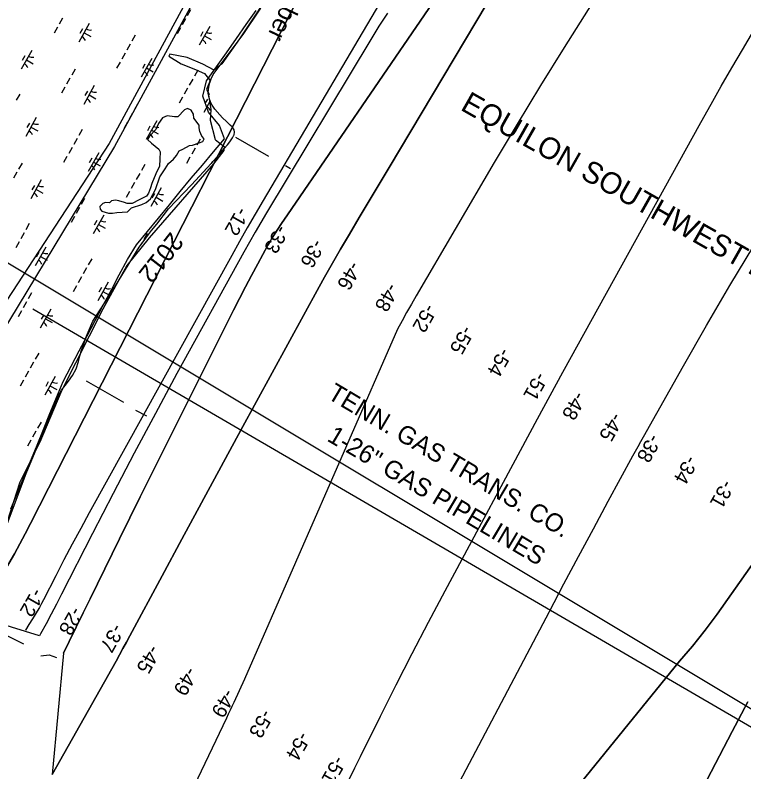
# Model space of a CAD drawing. Extents: x 3913936 to 3933962, y 195330 to 217741.
# Drawn here: x 3925410 to 3927100, y 207016 to 208772 of the extents above; entities that cross this region are included whole.
import ezdxf

# ---------------------------------------------------------------- set-up
doc = ezdxf.new("R2010")
doc.units = 0
for name, color, linetype in [('V-CHAN-NAID', 7, 'Continuous'), ('V-LEVE-TOET', 7, 'Continuous'), ('V-RIVR-EDGE', 7, 'Continuous'), ('V-RIVR-IDEN', 7, 'Continuous'), ('V-RIVR-RANG', 7, 'Continuous'), ('V-RRAP-FSHR', 7, 'Continuous'), ('V-TOPO-DPTH', 7, 'Continuous'), ('V-TOPO-MAJR', 7, 'Continuous'), ('V-TOPO-MINR', 7, 'Continuous'), ('V-TOPO-SHOR', 7, 'Continuous'), ('V-UTIL-IDEN', 7, 'Continuous'), ('V-UTIL-LINE', 7, 'Continuous'), ('V-WETL-SWMP', 7, 'Continuous')]:
    doc.layers.add(name, color=color, linetype=linetype)

msp = doc.modelspace()

# ---------------------------------------------------------------- linework, layer by layer
at = {"layer": 'V-LEVE-TOET'}
for p, q in [((3925921.5, 208489.2), (3925998.3, 208445.5)), ((3926037.7, 208423.1), (3926048.8, 208416.8)), ((3925574.9, 207924.1), (3925661.9, 207874.6)), ((3925689.7, 207855.8), (3925715.2, 207842.4)), ((3925317.5, 207368.7), (3925429.8, 207313.2))]:
    msp.add_line(p, q, dxfattribs=at)
msp.add_lwpolyline([(3925469.8, 207285.6), (3925488.9, 207288.1), (3925506.5, 207282)], dxfattribs=at)
at = {"layer": 'V-RIVR-EDGE'}
for points in [[(3926018.1, 208849.5), (3925930.8, 208717.4), (3925889.6, 208659.7), (3925871.9, 208644.4), (3925846, 208658.5), (3925809.4, 208673.8), (3925769.4, 208682.1), (3925767, 208677.4), (3925795.3, 208659.7), (3925824.8, 208647.9), (3925849.5, 208637.3), (3925862.5, 208620.8), (3925854.2, 208599.6), (3925860.1, 208589), (3925859.3, 208587.6)], [(3925875.4, 208482.9), (3925863.8, 208528), (3925865.3, 208553.1), (3925859.3, 208587.6)], [(3925875.4, 208482.9), (3925895.5, 208467.6), (3925894.3, 208458.1), (3925870.7, 208427.5), (3925721, 208255.4), (3925669.2, 208191.7), (3925613.8, 208090.4), (3925518.3, 207901.8), (3925467.6, 207781.6), (3925421.6, 207688.4), (3925378, 207554.1), (3925343.8, 207457.4), (3925314.4, 207363.1), (3925251.9, 207238.2), (3925151.7, 206955.3)]]:
    msp.add_lwpolyline(points, dxfattribs=at)
at = {"layer": 'V-RRAP-FSHR'}
msp.add_lwpolyline([(3925400.6, 207626.5), (3925415.7, 207663.9), (3925430.8, 207700.1), (3925445.9, 207737.2), (3925461.2, 207774.2), (3925476.1, 207811.2), (3925491.2, 207848.3), (3925506.3, 207885.3), (3925521.6, 207922.3), (3925540.2, 207957.7), (3925558.7, 207993.1), (3925577.3, 208028.5), (3925595.9, 208064), (3925614.5, 208099.4), (3925633.7, 208134.8), (3925651.9, 208170.1), (3925670.9, 208205.3), (3925691.8, 208239.2), (3925717.2, 208270.1), (3925742.6, 208301.4), (3925768, 208332), (3925793.4, 208362.9), (3925818.8, 208393.7), (3925844.6, 208424.3), (3925870.3, 208455), (3925896.3, 208485.6), (3925884.5, 208516.4), (3925859.2, 208547.4), (3925845.9, 208584.1), (3925854.5, 208619.8), (3925877.5, 208652.5), (3925900.5, 208685.3), (3925923.5, 208718), (3925946.5, 208750.7), (3925969.5, 208783.4)], dxfattribs=at)
at = {"layer": 'V-TOPO-DPTH'}
msp.add_line((3925466.7, 207332), (3925338.7, 207371.9), dxfattribs=at)
for points in [[(3925338.7, 207371.9), (3925353.4, 207413.3), (3925355.9, 207420.1), (3925358.4, 207426.9), (3925360.9, 207433.6), (3925363.5, 207440.4), (3925366.3, 207447), (3925369.3, 207453.6), (3925372.6, 207460), (3925376.1, 207466.3), (3925395.5, 207499.5), (3925408.6, 207522.5), (3925421.5, 207545.6), (3925433.9, 207568.9), (3925446.1, 207592.4), (3926235, 209143.5)], [(3926571.8, 209083.2), (3926041.7, 208308.9), (3926028.2, 208289), (3926008.4, 208258.2), (3926005.3, 208253.4), (3926002.3, 208248.5), (3925999.5, 208243.5), (3925996.7, 208238.5), (3925973.1, 208195.2), (3925958.7, 208168.4), (3925944.5, 208141.6), (3925930.6, 208114.6), (3925916.8, 208087.5), (3925846.3, 207947.1), (3925797.5, 207849.7), (3925749, 207752.2), (3925700.6, 207654.5), (3925652.5, 207556.8), (3925584.4, 207418.1), (3925568.2, 207385), (3925551.9, 207351.8), (3925535.8, 207318.7), (3925522.6, 207291.6), (3925496.5, 207009.8)], [(3925522.6, 207291.6), (3925535.8, 207318.7), (3925551.9, 207351.8), (3925568.2, 207385), (3925584.4, 207418.1), (3925652.5, 207556.8), (3925700.6, 207654.5), (3925749, 207752.2), (3925797.5, 207849.7), (3925846.3, 207947.1), (3925916.8, 208087.5), (3925930.6, 208114.6), (3925944.5, 208141.6), (3925958.7, 208168.4), (3925973.1, 208195.2), (3925996.7, 208238.5), (3925999.5, 208243.5), (3926002.3, 208248.5), (3926005.3, 208253.4), (3926008.4, 208258.2), (3926028.2, 208289), (3926041.7, 208308.9), (3926571.8, 209083.2)], [(3925496.5, 207009.8), (3925644.4, 207273.5), (3925652.5, 207288), (3925660.5, 207302.5), (3925668.4, 207317.1), (3925676.3, 207331.7), (3925751.5, 207471.5), (3925797, 207556), (3925842.6, 207640.5), (3925888.3, 207724.9), (3925934.1, 207809.2), (3926115.5, 208142.2), (3926127.6, 208164.2), (3926139.9, 208186.1), (3926152.4, 208207.9), (3926165.1, 208229.5), (3926185.6, 208263.9), (3926208.6, 208302.6), (3926231.7, 208341.4), (3926254.7, 208380.1), (3926277.8, 208418.9), (3926655.9, 209054.3)], [(3926655.9, 209054.3), (3926277.8, 208418.9), (3926254.7, 208380.1), (3926231.7, 208341.4), (3926208.6, 208302.6), (3926185.6, 208263.9), (3926165.1, 208229.5), (3926152.4, 208207.9), (3926139.9, 208186.1), (3926127.6, 208164.2), (3926115.5, 208142.2), (3925934.1, 207809.2), (3925888.3, 207724.9), (3925842.6, 207640.5), (3925797, 207556), (3925751.5, 207471.5), (3925676.3, 207331.7), (3925668.4, 207317.1), (3925660.5, 207302.5), (3925652.5, 207288), (3925644.4, 207273.5), (3925496.5, 207009.8)], [(3926273.7, 208777), (3926254.2, 208746.5), (3926235.2, 208715.7), (3925993.4, 208314), (3925980, 208291.3), (3925966.7, 208268.6), (3925953.7, 208245.7), (3925940.8, 208222.6), (3925785.7, 207940.4), (3925735.6, 207848.2), (3925686.2, 207755.7), (3925637.6, 207662.6), (3925589.7, 207569.2), (3925518.2, 207428.3), (3925506.4, 207405.2), (3925494.3, 207382.3), (3925482, 207359.5), (3925469.4, 207336.8), (3925466.7, 207332)], [(3926273.7, 208777), (3926254.2, 208746.5), (3926235.2, 208715.7), (3925993.4, 208314), (3925980, 208291.3), (3925966.7, 208268.6), (3925953.7, 208245.7), (3925940.8, 208222.6), (3925785.7, 207940.4), (3925735.6, 207848.2), (3925686.2, 207755.7), (3925637.6, 207662.6), (3925589.7, 207569.2), (3925518.2, 207428.3), (3925506.4, 207405.2), (3925494.3, 207382.3), (3925482, 207359.5), (3925469.4, 207336.8), (3925466.7, 207332)], [(3926397, 206908.7), (3926649.3, 207388.2), (3926683.1, 207452.4), (3926717.2, 207516.4), (3926751.5, 207580.3), (3926786, 207644.2), (3926843.1, 207749.5), (3926849.2, 207760.6), (3926855.2, 207771.6), (3926861.4, 207782.7), (3926867.5, 207793.7), (3926960.7, 207958.8), (3927014.1, 208052), (3927068.2, 208144.7), (3927123.5, 208236.7)], [(3926397, 206908.7), (3926649.3, 207388.2), (3926683.1, 207452.4), (3926717.2, 207516.4), (3926751.5, 207580.3), (3926786, 207644.2), (3926843.1, 207749.5), (3926849.2, 207760.6), (3926855.2, 207771.6), (3926861.4, 207782.7), (3926867.5, 207793.7), (3926960.7, 207958.8), (3927014.1, 208052), (3927068.2, 208144.7), (3927123.5, 208236.7)], [(3926571.9, 206805.4), (3926950.8, 207272.9), (3926981.6, 207308.1), (3927010.7, 207344.8), (3927038.6, 207382.4), (3927156.9, 207550)], [(3927156.9, 207550), (3927038.6, 207382.4), (3927010.7, 207344.8), (3926981.6, 207308.1), (3926950.8, 207272.9), (3926571.9, 206805.4)], [(3927109.4, 207178.9), (3927073.3, 207110.1), (3926831.2, 206644.8)]]:
    msp.add_lwpolyline(points, dxfattribs=at)
at = {"layer": 'V-TOPO-MAJR'}
for points in [[(3927254.3, 209526.2), (3926882, 209003.5), (3926866.9, 208981.9), (3926852, 208960.2), (3926837.4, 208938.3), (3926823.1, 208916.3), (3926739.2, 208785.2), (3926683.6, 208697.2), (3926628.6, 208608.8), (3926574.8, 208519.7), (3926521.6, 208430.2), (3926340.5, 208121.2), (3926329.4, 208102), (3926318.4, 208082.7), (3926307.6, 208063.3), (3926296.9, 208043.8), (3925942.6, 207231.1), (3925917.4, 207177.3), (3925913.1, 207168.2), (3925908.8, 207159.1), (3925904.5, 207150), (3925900.2, 207140.9), (3925683.3, 206686.1)], [(3926185.3, 206998.5), (3926198.2, 207025.4), (3926211.3, 207052.1), (3926257.4, 207145.3), (3926294.1, 207218.4), (3926331.2, 207291.3), (3926369, 207363.8), (3926407.4, 207436.1), (3926621.9, 207835.6), (3926636.5, 207862.7), (3926651.2, 207889.8), (3926666, 207916.9), (3926680.9, 207943.9), (3927000.7, 208523.2), (3927024.4, 208565.6), (3927048.2, 208607.8), (3927072.5, 208649.8), (3927097, 208691.7), (3927144.5, 208772.2)]]:
    msp.add_lwpolyline(points, dxfattribs=at)
at = {"layer": 'V-TOPO-MINR'}
for points in [[(3926235, 209143.5), (3925446.1, 207592.4), (3925433.9, 207568.9), (3925421.5, 207545.6), (3925408.6, 207522.5), (3925395.5, 207499.5), (3925376.1, 207466.3), (3925372.6, 207460), (3925369.3, 207453.6), (3925366.3, 207447), (3925363.5, 207440.4), (3925360.9, 207433.6), (3925358.4, 207426.9), (3925355.9, 207420.1), (3925353.4, 207413.3), (3925338.7, 207371.9)], [(3926571.8, 209083.2), (3926041.7, 208308.9), (3926028.2, 208289), (3926008.4, 208258.2), (3926005.3, 208253.4), (3926002.3, 208248.5), (3925999.5, 208243.5), (3925996.7, 208238.5), (3925973.1, 208195.2), (3925958.7, 208168.4), (3925944.5, 208141.6), (3925930.6, 208114.6), (3925916.8, 208087.5), (3925846.3, 207947.1), (3925797.5, 207849.7), (3925749, 207752.2), (3925700.6, 207654.5), (3925652.5, 207556.8), (3925584.4, 207418.1), (3925568.2, 207385), (3925551.9, 207351.8), (3925535.8, 207318.7), (3925522.6, 207291.6)], [(3926409.1, 209060.6), (3925985.5, 208342.1), (3925967, 208310.5), (3925948.7, 208278.7), (3925930.6, 208246.8), (3925912.8, 208214.8), (3925582.3, 207617.4), (3925562.4, 207581.1), (3925542.8, 207544.7), (3925523.6, 207508.2), (3925504.6, 207471.5), (3925475.9, 207415.5), (3925471.3, 207406.8), (3925466.6, 207398.1), (3925461.6, 207389.6), (3925456.5, 207381.2), (3925450.6, 207371.5), (3925442.4, 207358.3), (3925434.4, 207345), (3925434.4, 207344.9)], [(3926655.9, 209054.3), (3926277.8, 208418.9), (3926254.7, 208380.1), (3926231.7, 208341.4), (3926208.6, 208302.6), (3926185.6, 208263.9), (3926165.1, 208229.5), (3926152.4, 208207.9), (3926139.9, 208186.1), (3926127.6, 208164.2), (3926115.5, 208142.2), (3925934.1, 207809.2), (3925888.3, 207724.9), (3925842.6, 207640.5), (3925797, 207556), (3925751.5, 207471.5), (3925676.3, 207331.7), (3925668.4, 207317.1), (3925660.5, 207302.5), (3925652.5, 207288), (3925644.4, 207273.5), (3925496.5, 207009.8)], [(3926273.7, 208777), (3926254.2, 208746.5), (3926235.2, 208715.7), (3925993.4, 208314), (3925980, 208291.3), (3925966.7, 208268.6), (3925953.7, 208245.7), (3925940.8, 208222.6), (3925785.7, 207940.4), (3925735.6, 207848.2), (3925686.2, 207755.7), (3925637.6, 207662.6), (3925589.7, 207569.2), (3925518.2, 207428.3), (3925506.4, 207405.2), (3925494.3, 207382.3), (3925482, 207359.5), (3925469.4, 207336.8), (3925466.7, 207332)], [(3926397, 206908.7), (3926649.3, 207388.2), (3926683.1, 207452.4), (3926717.2, 207516.4), (3926751.5, 207580.3), (3926786, 207644.2), (3926843.1, 207749.5), (3926849.2, 207760.6), (3926855.2, 207771.6), (3926861.4, 207782.7), (3926867.5, 207793.7), (3926960.7, 207958.8), (3927014.1, 208052), (3927068.2, 208144.7), (3927123.5, 208236.7)], [(3926571.9, 206805.4), (3926950.8, 207272.9), (3926981.6, 207308.1), (3927010.7, 207344.8), (3927038.6, 207382.4), (3927156.9, 207550)], [(3926831.2, 206644.8), (3927073.3, 207110.1), (3927109.4, 207178.9)]]:
    msp.add_lwpolyline(points, dxfattribs=at)
at = {"layer": 'V-TOPO-SHOR'}
msp.add_lwpolyline([(3925824.8, 208533.4), (3925823.8, 208542.6), (3925818.7, 208551.8), (3925810.5, 208555.9), (3925803.3, 208552.9), (3925787.9, 208536.5), (3925779.7, 208536.5), (3925763.3, 208538.5), (3925752.1, 208534.4), (3925742.8, 208521.1), (3925736.7, 208506.7), (3925722.3, 208491.4), (3925717.2, 208484.2), (3925726.4, 208475), (3925743.9, 208461.7), (3925746.9, 208455.5), (3925745.9, 208438.1), (3925744.9, 208421.7), (3925736.7, 208404.3), (3925727.5, 208381.7), (3925724.4, 208371.5), (3925719.3, 208359.2), (3925715.2, 208352), (3925697.7, 208343.8), (3925681.4, 208335.6), (3925670.1, 208335.6), (3925663.9, 208337.7), (3925650.6, 208341.8), (3925643.4, 208342.8), (3925634.2, 208341.8), (3925629.1, 208336.7), (3925619.9, 208337.7), (3925613.7, 208335.6), (3925606.6, 208328.5), (3925607.6, 208322.3), (3925611.7, 208317.2), (3925627, 208313.1), (3925636.3, 208313.1), (3925646.5, 208314.1), (3925671.1, 208316.2), (3925680.3, 208325.4), (3925703.9, 208332.6), (3925714.1, 208337.7), (3925724.4, 208345.9), (3925729.5, 208356.1), (3925735.7, 208367.4), (3925745.9, 208397.1), (3925758.2, 208415.6), (3925766.4, 208427.8), (3925777.7, 208438.1), (3925784.8, 208446.3), (3925791, 208457.6), (3925799.2, 208461.7), (3925814.6, 208469.9), (3925821.7, 208470.9), (3925837.1, 208476), (3925845.3, 208479.1), (3925848.4, 208485.2), (3925843.2, 208491.4), (3925839.1, 208502.6), (3925837.1, 208510.8), (3925837.1, 208517)], close=True, dxfattribs=at)
at = {"layer": 'V-UTIL-LINE'}
for p, q in [((3924921.9, 208479.6), (3928401.9, 206392.2)), ((3925451.7, 208090.6), (3927610.8, 206833.3))]:
    msp.add_line(p, q, dxfattribs=at)
for points in [[(3928315.8, 212388.1), (3926944.7, 210748.9), (3926592.7, 210251.5), (3926408.9, 209915), (3925628.6, 208474.4), (3925140, 207727.4), (3924556, 206253.6), (3924055.8, 204771.5), (3923484.9, 203858.5), (3922256, 202262.6), (3921816.4, 201905.6), (3920704.8, 200345.1), (3920462.4, 200062.7)], [(3928328.3, 212380.9), (3926784.1, 210502.9), (3926424.7, 209908.7), (3925640.5, 208467.6), (3924952.2, 207329.2), (3923971.7, 204752.2), (3923252.9, 203563.7), (3921560.2, 201558.8), (3920397.9, 200112.9)]]:
    msp.add_lwpolyline(points, dxfattribs=at)
at = {"layer": 'V-WETL-SWMP'}
for p, q in [((3925939.2, 208727.6), (3925980.5, 208788.6)), ((3925817.3, 208784.6), (3925809.5, 208770.6)), ((3925520.4, 208765.7), (3925512.5, 208751.7)), ((3925582.3, 208753.3), (3925557.8, 208709.7)), ((3925805.6, 208763.7), (3925797.7, 208749.7)), ((3925508.6, 208744.7), (3925500.8, 208730.8)), ((3925566.3, 208740.5), (3925560.4, 208730.1)), ((3925793.8, 208742.7), (3925786, 208728.8)), ((3925861.9, 208746.1), (3925837.4, 208702.5)), ((3925570.1, 208731.5), (3925585.7, 208722.7)), ((3925688.9, 208726), (3925681.1, 208712.1)), ((3925845.9, 208733.3), (3925840, 208722.9)), ((3925849.7, 208724.3), (3925865.3, 208715.5)), ((3925869.8, 208634.4), (3925939.2, 208727.6)), ((3925677.1, 208705.1), (3925669.3, 208691.1)), ((3925448.9, 208690.4), (3925424.4, 208646.8)), ((3925665.4, 208684.2), (3925657.5, 208670.2)), ((3925432.9, 208677.6), (3925427, 208667.1)), ((3925436.7, 208668.6), (3925452.4, 208659.7)), ((3925727.3, 208671.8), (3925702.8, 208628.2)), ((3925549.4, 208647.3), (3925541.5, 208633.4)), ((3925653.6, 208663.2), (3925645.8, 208649.3)), ((3925711.3, 208659), (3925705.4, 208648.6)), ((3925715.1, 208650), (3925730.7, 208641.2)), ((3925833.9, 208644.5), (3925826.1, 208630.5)), ((3925865.2, 208624.7), (3925869.8, 208634.4)), ((3925537.6, 208626.4), (3925529.8, 208612.5)), ((3925822.1, 208623.6), (3925814.3, 208609.6)), ((3925860.1, 208608.9), (3925861.9, 208615.2)), ((3925861.9, 208615.2), (3925865.2, 208624.7)), ((3925525.8, 208605.5), (3925518, 208591.5)), ((3925593.9, 208608.8), (3925569.4, 208565.3)), ((3925577.9, 208596.1), (3925572, 208585.6)), ((3925810.4, 208602.7), (3925802.5, 208588.7)), ((3925858.4, 208591.4), (3925858.6, 208599.8)), ((3925858.6, 208599.8), (3925860.1, 208608.9)), ((3925420.9, 208588.8), (3925413.1, 208574.8)), ((3925581.7, 208587.1), (3925597.4, 208578.2)), ((3925798.6, 208581.7), (3925790.8, 208567.8)), ((3925856.3, 208577.5), (3925850.4, 208567.1)), ((3925859.3, 208584.1), (3925858.4, 208591.4)), ((3925860.9, 208577.8), (3925859.3, 208584.1)), ((3925863.6, 208571.1), (3925860.9, 208577.8)), ((3925694.4, 208565.8), (3925686.5, 208551.9)), ((3925862.7, 208573.3), (3925847.8, 208546.7)), ((3925860.1, 208568.5), (3925866.4, 208564.9)), ((3925867.1, 208563.5), (3925863.6, 208571.1)), ((3925873.4, 208554.4), (3925867.1, 208563.5)), ((3925682.6, 208544.9), (3925674.8, 208531)), ((3925885.3, 208540.7), (3925873.4, 208554.4)), ((3925891.6, 208534), (3925885.3, 208540.7)), ((3925459.3, 208534.6), (3925434.8, 208491)), ((3925670.8, 208524), (3925663, 208510)), ((3925738.9, 208527.3), (3925714.4, 208483.8)), ((3925900.6, 208525.7), (3925891.6, 208534)), ((3925909.3, 208517.1), (3925900.6, 208525.7)), ((3925443.3, 208521.8), (3925437.4, 208511.3)), ((3925447.1, 208512.8), (3925462.8, 208503.9)), ((3925565.9, 208507.2), (3925558.1, 208493.3)), ((3925722.9, 208514.6), (3925717, 208504.1)), ((3925726.7, 208505.5), (3925742.4, 208496.7)), ((3925914.1, 208512.7), (3925909.3, 208517.1)), ((3925918, 208506.5), (3925914.1, 208512.7)), ((3925919.1, 208500.8), (3925918, 208506.5)), ((3925914.5, 208487.4), (3925917.9, 208493.7)), ((3925917.9, 208493.7), (3925918.1, 208494.5)), ((3925918.1, 208494.5), (3925919.1, 208500.8)), ((3925554.2, 208486.3), (3925546.3, 208472.4)), ((3925839.4, 208484.3), (3925831.5, 208470.4)), ((3925895.4, 208463.2), (3925902.7, 208471.6)), ((3925902.7, 208471.6), (3925908.1, 208478.7)), ((3925908.1, 208478.7), (3925914.5, 208487.4)), ((3925542.4, 208465.4), (3925534.6, 208451.5)), ((3925604.3, 208453), (3925579.8, 208409.5)), ((3925827.6, 208463.4), (3925819.8, 208449.4)), ((3925879.9, 208444.7), (3925887.4, 208453.4)), ((3925887.4, 208453.4), (3925895.4, 208463.2)), ((3925530.6, 208444.5), (3925522.8, 208430.5)), ((3925588.3, 208440.3), (3925582.4, 208429.8)), ((3925815.8, 208442.5), (3925808, 208428.5)), ((3925865.2, 208428.1), (3925877.3, 208441.8)), ((3925877.3, 208441.8), (3925879.9, 208444.7)), ((3925426.4, 208428.6), (3925418.5, 208414.6)), ((3925592.1, 208431.3), (3925607.8, 208422.4)), ((3925710.9, 208425.7), (3925703.1, 208411.8)), ((3925819.1, 208378.8), (3925865.2, 208428.1)), ((3925867.9, 208433), (3925865, 208428)), ((3925414.6, 208407.7), (3925406.8, 208393.7)), ((3925699.2, 208404.8), (3925691.3, 208390.9)), ((3925471, 208390.1), (3925446.5, 208346.5)), ((3925687.4, 208383.9), (3925679.6, 208369.9)), ((3925454.9, 208377.3), (3925449, 208366.8)), ((3925458.7, 208368.3), (3925474.4, 208359.5)), ((3925749.3, 208371.5), (3925724.8, 208328)), ((3925766.1, 208322.6), (3925819.1, 208378.8)), ((3925675.6, 208363), (3925667.8, 208349)), ((3925733.3, 208358.8), (3925727.4, 208348.3)), ((3925737.1, 208349.7), (3925752.8, 208340.9)), ((3925571.4, 208347.1), (3925563.5, 208333.1)), ((3925559.6, 208326.1), (3925551.8, 208312.2)), ((3925738.7, 208287.4), (3925766.1, 208322.6)), ((3925547.9, 208305.2), (3925540, 208291.3)), ((3925616, 208308.6), (3925591.5, 208265)), ((3925599.9, 208295.8), (3925594, 208285.3)), ((3925443, 208288.5), (3925435.1, 208274.5)), ((3925603.7, 208286.8), (3925619.4, 208278)), ((3925726.8, 208272.6), (3925738.7, 208287.4)), ((3925431.2, 208267.6), (3925423.4, 208253.6)), ((3925707.2, 208246.3), (3925719.8, 208263.7)), ((3925716.4, 208265.6), (3925708.5, 208251.6)), ((3925719.8, 208263.7), (3925726.8, 208272.6)), ((3925419.4, 208246.6), (3925411.6, 208232.7)), ((3925697.9, 208233.9), (3925707.2, 208246.3)), ((3925704.6, 208244.6), (3925700.7, 208237.7)), ((3925481.4, 208234.3), (3925456.9, 208190.7)), ((3925634.3, 208130.1), (3925697.9, 208233.9)), ((3925465.3, 208221.5), (3925459.4, 208211)), ((3925469.1, 208212.5), (3925484.8, 208203.7)), ((3925588, 208207), (3925580.1, 208193)), ((3925576.2, 208186.1), (3925568.3, 208172.1)), ((3925564.4, 208165.1), (3925556.6, 208151.2)), ((3925552.7, 208144.2), (3925544.8, 208130.3)), ((3925626.4, 208152.8), (3925601.9, 208109.2)), ((3925610.3, 208140), (3925604.4, 208129.5)), ((3925448.4, 208128.3), (3925440.6, 208114.4)), ((3925590.5, 208062), (3925634.3, 208130.1)), ((3925614.1, 208131), (3925629.4, 208122.4)), ((3925436.7, 208107.4), (3925428.8, 208093.4)), ((3925424.9, 208086.5), (3925417.1, 208072.5)), ((3925493, 208089.8), (3925468.5, 208046.2)), ((3925477, 208077), (3925471.1, 208066.6)), ((3925480.7, 208068), (3925496.4, 208059.2)), ((3925579.5, 208037), (3925590.5, 208062)), ((3925573.6, 208022.1), (3925579.5, 208037)), ((3925570.1, 208012.1), (3925573.6, 208022.1)), ((3925565, 207996.3), (3925562, 207991)), ((3925564.2, 207993.8), (3925570.1, 208012.1)), ((3925465, 207988.2), (3925457.1, 207974.3)), ((3925557.4, 207968.9), (3925560.7, 207981.7)), ((3925560.7, 207981.7), (3925564.2, 207993.8)), ((3925453.2, 207967.3), (3925445.4, 207953.3)), ((3925551.8, 207951.6), (3925557.4, 207968.9)), ((3925441.5, 207946.4), (3925433.6, 207932.4)), ((3925543.1, 207935.8), (3925551.8, 207951.6)), ((3925503.4, 207934), (3925478.9, 207890.4)), ((3925534, 207922.6), (3925543.1, 207935.8)), ((3925429.7, 207925.5), (3925421.9, 207911.5)), ((3925487.3, 207921.2), (3925481.5, 207910.8)), ((3925491.1, 207912.2), (3925506.8, 207903.4)), ((3925518, 207902.1), (3925526.3, 207912.6)), ((3925526.3, 207912.6), (3925534, 207922.6)), ((3925511.1, 207890), (3925518, 207902.1)), ((3925500.1, 207862.7), (3925504.2, 207874)), ((3925504.2, 207874), (3925511.1, 207890)), ((3925488.1, 207833.6), (3925500.1, 207862.7)), ((3925435.7, 207709), (3925488.1, 207833.6)), ((3925470.4, 207828), (3925462.6, 207814.1)), ((3925458.7, 207807.1), (3925450.8, 207793.2)), ((3925446.9, 207786.2), (3925439.1, 207772.2)), ((3925388, 207580.7), (3925435.7, 207709))]:
    msp.add_line(p, q, dxfattribs=at)
for centre, start, end in [((3925583.8, 208755.5), 239.8861, 281.4297), ((3925556.7, 208707.3), 19.8861, 61.4297), ((3925863.4, 208748.3), 239.8861, 281.4297), ((3925836.3, 208700.1), 19.8861, 61.4297), ((3925450.4, 208692.5), 239.8861, 281.4297), ((3925423.4, 208644.4), 19.8861, 61.4297), ((3925728.8, 208674), 239.8861, 281.4297), ((3925701.7, 208625.8), 19.8861, 61.4297), ((3925595.4, 208611), 239.8861, 281.4297), ((3925568.4, 208562.9), 19.8861, 61.4297), ((3925846.7, 208544.3), 19.8861, 61.4297), ((3925460.8, 208536.7), 239.8861, 281.4297), ((3925740.4, 208529.5), 239.8861, 281.4297), ((3925433.8, 208488.6), 19.8861, 61.4297), ((3925713.4, 208481.4), 19.8861, 61.4297), ((3925605.8, 208455.2), 239.8861, 281.4297), ((3925578.8, 208407.1), 19.8861, 61.4297), ((3925472.5, 208392.3), 239.8861, 281.4297), ((3925445.4, 208344.1), 19.8861, 61.4297), ((3925750.8, 208373.7), 239.8861, 281.4297), ((3925723.8, 208325.6), 19.8861, 61.4297), ((3925617.5, 208310.7), 239.8861, 281.4297), ((3925590.4, 208262.6), 19.8861, 61.4297), ((3925482.9, 208236.5), 239.8861, 281.4297), ((3925455.8, 208188.3), 19.8861, 61.4297), ((3925627.8, 208154.9), 239.8861, 281.4297), ((3925600.8, 208106.8), 19.8861, 61.4297), ((3925494.5, 208092), 239.8861, 281.4297), ((3925467.4, 208043.8), 19.8861, 61.4297), ((3925504.9, 207936.2), 239.8861, 281.4297), ((3925477.8, 207888), 19.8861, 61.4297)]:
    msp.add_arc(centre, 17.6, start, end, dxfattribs=at)

# ---------------------------------------------------------------- texts
at = {"layer": 'V-CHAN-NAID'}
msp.add_text('EQUILON SOUTHWEST PASS (-7.5) (2)', height=50, rotation=330.4368, dxfattribs=at).set_placement((3926440.8, 208553.6))
at = {"layer": 'V-RIVR-IDEN'}
for s, rotation, p in [('September', 244.7152, (3926111.6, 208973)), ('2012', 232.0621, (3925771.2, 208271.5))]:
    msp.add_text(s, height=42, rotation=rotation, dxfattribs=at).set_placement(p)
at = {"layer": 'V-RIVR-RANG'}
for s, rotation, p in [('-12', 240.4483, (3925927, 208329.6)), ('-33', 240.4483, (3926018.6, 208288.3)), ('-36', 240.5902, (3926102.3, 208255.1)), ('-46', 240.5902, (3926187.6, 208203.5)), ('-48', 240.5902, (3926274.9, 208153.2)), ('-52', 240.5902, (3926362.3, 208105)), ('-55', 240.5902, (3926448.7, 208054.4)), ('-54', 240.5902, (3926535.9, 208002.7)), ('-51', 240.5902, (3926619.4, 207946.5)), ('-48', 240.5902, (3926709.2, 207901.6)), ('-45', 240.5902, (3926795.2, 207852.4)), ('-38', 240.5902, (3926882.6, 207803.2)), ('-34', 240.5902, (3926968.2, 207753.2)), ('-31', 240.5902, (3927052.2, 207696.6)), ('-12', 240.1783, (3925452, 207445.2)), ('-28', 240.1783, (3925542.5, 207402.1)), ('-37', 240.3202, (3925637.5, 207362.7)), ('-45', 240.3202, (3925722.4, 207313.4)), ('-49', 240.3202, (3925808.4, 207262.3)), ('-49', 240.3202, (3925896.2, 207211.4)), ('-53', 240.3202, (3925983.4, 207163.9)), ('-54', 240.3202, (3926069.4, 207112)), ('-51', 240.3202, (3926151.7, 207056.2))]:
    msp.add_text(s, height=33.5, rotation=rotation, dxfattribs=at).set_placement(p)
at = {"layer": 'V-UTIL-IDEN'}
for s, p in [('TENN. GAS TRANS. CO.', (3926132, 207884.4)), ('1-26" GAS PIPELINES', (3926131.6, 207785.7))]:
    msp.add_text(s, height=42, rotation=329.3374, dxfattribs=at).set_placement(p)

doc.saveas('drawing.dxf')
